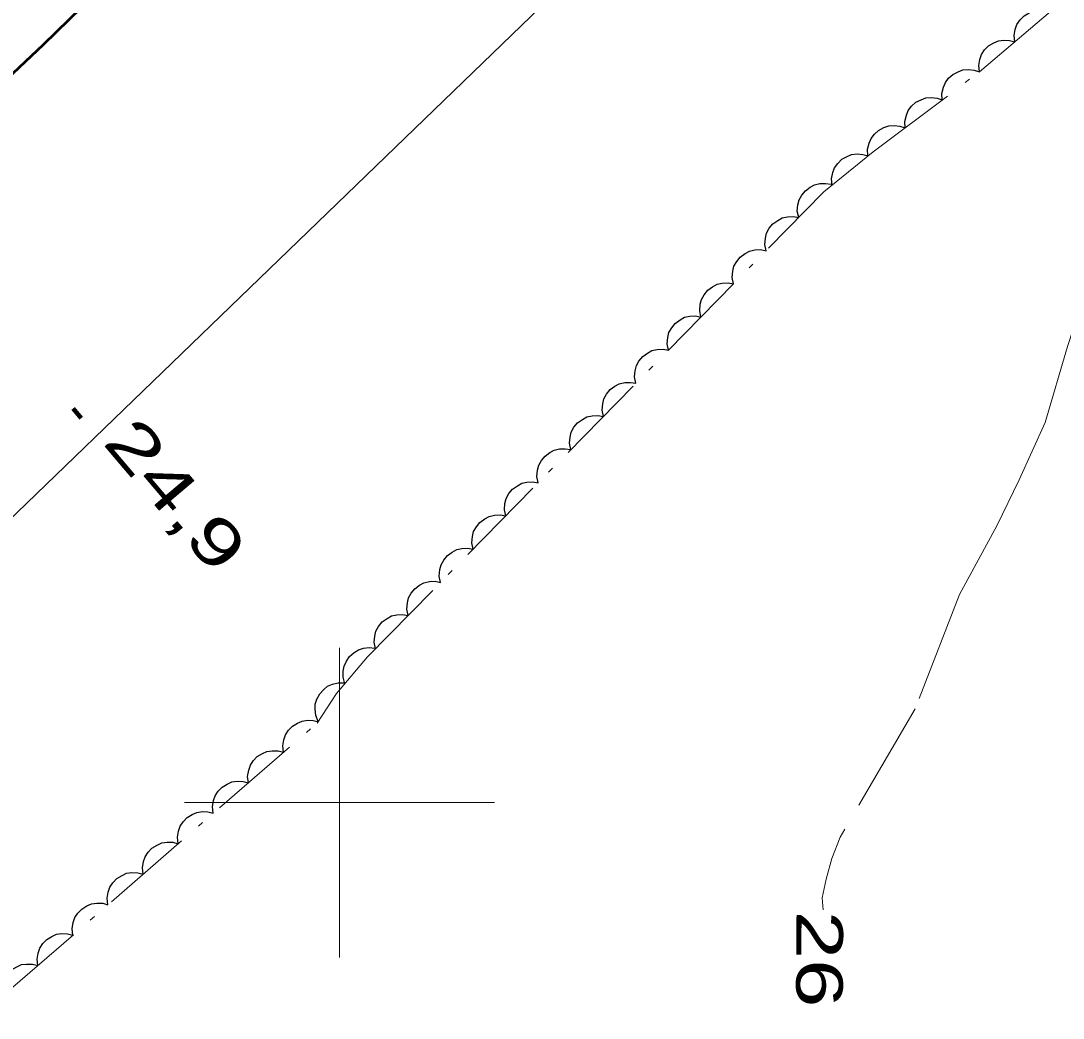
# Model space of a CAD drawing. Extents: x 386081 to 389416, y 5130568 to 5134082.
# Drawn here: x 388379.4 to 388446.7, y 5131986.1 to 5132050.5 of the extents above; entities that cross this region are included whole.
import ezdxf
from ezdxf.enums import TextEntityAlignment as Align

# ---------------------------------------------------------------- set-up
doc = ezdxf.new("R2010")
doc.units = 0
doc.header["$LTSCALE"] = 1.2
for name, pattern in [('DASH_DOUBLE_DOT', [9.2, 5, -1.2, 0.3, -1.2, 0.3, -1.2]), ('DOT_DASHED', [7.7, 5, -1.2, 0.3, -1.2]), ('LONG_DASHED', [7.5, 6, -1.5])]:
    doc.linetypes.add(name, pattern=pattern)
for name, color, linetype, lineweight in [('2', 7, 'Continuous', 13), ('3', 7, 'Continuous', 140), ('36', 7, 'Continuous', 13), ('4', 7, 'DASH_DOUBLE_DOT', 53), ('44', 7, 'Continuous', 25), ('61', 7, 'Continuous', 13)]:
    doc.layers.add(name, color=color, linetype=linetype, lineweight=lineweight)

msp = doc.modelspace()

# ---------------------------------------------------------------- linework, layer by layer
at = {"layer": '2', "linetype": 'LONG_DASHED'}
msp.add_lwpolyline([(388459.47, 5132052.13), (388457.79, 5132048.93), (388455.39, 5132045.47), (388452.98, 5132042.5), (388449.86, 5132036.83), (388448.19, 5132033.13), (388446.99, 5132029.45), (388445.55, 5132024.54), (388443.88, 5132020.84), (388442.44, 5132017.88), (388440.03, 5132013.44), (388437.16, 5132006.05), (388432.32, 5131997.78), (388431.77, 5131996.39), (388431.41, 5131995.06), (388431.16, 5131993.85), (388431.22, 5131993.07)], dxfattribs=at)
at = {"layer": '3'}
msp.add_line((388382.81, 5132025.44), (388383.32, 5132024.83), dxfattribs=at)
at = {"layer": '36', "lineweight": 25}
msp.add_lwpolyline([(388771.01, 5132397.91), (388761.9, 5132388.83), (388496, 5132131.53), (388210.06, 5131855.46), (387933.77, 5131587.05), (387650.79, 5131312.73), (387574.6, 5131241.62)], dxfattribs=at)
at = {"layer": '4'}
msp.add_lwpolyline([(388509.84, 5132173.5), (388498.09, 5132162.32), (388486.08, 5132150.21), (388452.65, 5132119.04), (388425.34, 5132092.82), (388408.71, 5132076.16), (388380.87, 5132048.93), (388336.66, 5132007.11), (388316.82, 5131987.41), (388286.04, 5131957.9), (388265.6, 5131938.66), (388258.2, 5131931.33), (388243.56, 5131917.24), (388188.2, 5131863.19), (388175.4, 5131851.16), (388167.99, 5131843.08), (388143.47, 5131819.66), (388122.41, 5131799.09), (388099.68, 5131777.22), (388082.54, 5131761.33), (388068.7, 5131748.19), (388040.7, 5131721.46), (388032.5, 5131713.26)], dxfattribs=at)
at = {"layer": '44', "linetype": 'DOT_DASHED', "lineweight": 13}
msp.add_lwpolyline([(388378.29, 5131987.54), (388398.55, 5132005.13), (388399.81, 5132007.05), (388401.81, 5132009.42), (388431.26, 5132039.43), (388434.44, 5132042.01), (388441.32, 5132047.18), (388446.22, 5132051.34)], dxfattribs=at)
at = {"layer": '44'}
for points in [[(388443.59, 5132049.11), (388443.55, 5132049.52), (388443.62, 5132049.92), (388443.73, 5132050.24), (388443.93, 5132050.53), (388444.19, 5132050.79), (388444.52, 5132050.99), (388444.81, 5132051.12), (388445.16, 5132051.16), (388445.53, 5132051.15), (388445.88, 5132051.05)], [(388441.31, 5132047.17), (388441.26, 5132047.58), (388441.34, 5132047.98), (388441.44, 5132048.3), (388441.64, 5132048.59), (388441.9, 5132048.85), (388442.23, 5132049.04), (388442.53, 5132049.18), (388442.88, 5132049.22), (388443.25, 5132049.21), (388443.59, 5132049.11)], [(388438.91, 5132045.37), (388438.89, 5132045.78), (388438.99, 5132046.18), (388439.11, 5132046.49), (388439.32, 5132046.76), (388439.6, 5132047.01), (388439.94, 5132047.18), (388440.24, 5132047.3), (388440.6, 5132047.32), (388440.96, 5132047.29), (388441.31, 5132047.17)], [(388436.51, 5132043.56), (388436.49, 5132043.98), (388436.59, 5132044.38), (388436.71, 5132044.68), (388436.93, 5132044.96), (388437.2, 5132045.21), (388437.54, 5132045.38), (388437.85, 5132045.5), (388438.2, 5132045.52), (388438.57, 5132045.48), (388438.91, 5132045.37)], [(388434.11, 5132041.76), (388434.09, 5132042.18), (388434.19, 5132042.57), (388434.31, 5132042.88), (388434.53, 5132043.16), (388434.8, 5132043.4), (388435.14, 5132043.58), (388435.45, 5132043.7), (388435.8, 5132043.72), (388436.17, 5132043.68), (388436.51, 5132043.56)], [(388431.79, 5132039.86), (388431.75, 5132040.28), (388431.84, 5132040.67), (388431.95, 5132040.99), (388432.16, 5132041.27), (388432.42, 5132041.53), (388432.76, 5132041.71), (388433.05, 5132041.84), (388433.41, 5132041.88), (388433.78, 5132041.85), (388434.12, 5132041.75)], [(388429.64, 5132037.78), (388429.55, 5132038.19), (388429.59, 5132038.59), (388429.67, 5132038.91), (388429.84, 5132039.22), (388430.08, 5132039.5), (388430.39, 5132039.73), (388430.67, 5132039.89), (388431.01, 5132039.96), (388431.38, 5132039.98), (388431.74, 5132039.92)], [(388427.54, 5132035.63), (388427.45, 5132036.04), (388427.49, 5132036.45), (388427.57, 5132036.77), (388427.74, 5132037.08), (388427.97, 5132037.36), (388428.29, 5132037.59), (388428.57, 5132037.75), (388428.91, 5132037.82), (388429.28, 5132037.84), (388429.64, 5132037.78)], [(388425.43, 5132033.49), (388425.35, 5132033.9), (388425.39, 5132034.31), (388425.46, 5132034.63), (388425.64, 5132034.94), (388425.87, 5132035.22), (388426.18, 5132035.45), (388426.47, 5132035.61), (388426.81, 5132035.68), (388427.18, 5132035.7), (388427.54, 5132035.63)], [(388423.33, 5132031.35), (388423.25, 5132031.76), (388423.29, 5132032.17), (388423.36, 5132032.49), (388423.54, 5132032.79), (388423.77, 5132033.08), (388424.08, 5132033.3), (388424.37, 5132033.47), (388424.71, 5132033.54), (388425.08, 5132033.56), (388425.43, 5132033.49)], [(388421.23, 5132029.21), (388421.15, 5132029.62), (388421.19, 5132030.03), (388421.26, 5132030.35), (388421.44, 5132030.65), (388421.67, 5132030.94), (388421.98, 5132031.16), (388422.26, 5132031.33), (388422.61, 5132031.4), (388422.98, 5132031.42), (388423.33, 5132031.35)], [(388419.13, 5132027.07), (388419.05, 5132027.48), (388419.09, 5132027.88), (388419.16, 5132028.21), (388419.33, 5132028.51), (388419.57, 5132028.8), (388419.88, 5132029.02), (388420.16, 5132029.18), (388420.51, 5132029.26), (388420.88, 5132029.28), (388421.23, 5132029.21)], [(388417.03, 5132024.93), (388416.95, 5132025.34), (388416.99, 5132025.74), (388417.06, 5132026.06), (388417.23, 5132026.37), (388417.47, 5132026.66), (388417.78, 5132026.88), (388418.06, 5132027.04), (388418.41, 5132027.12), (388418.78, 5132027.13), (388419.13, 5132027.07)], [(388414.93, 5132022.79), (388414.85, 5132023.2), (388414.88, 5132023.6), (388414.96, 5132023.92), (388415.13, 5132024.23), (388415.37, 5132024.51), (388415.68, 5132024.74), (388415.96, 5132024.9), (388416.3, 5132024.98), (388416.68, 5132024.99), (388417.03, 5132024.93)], [(388412.83, 5132020.65), (388412.74, 5132021.06), (388412.78, 5132021.46), (388412.86, 5132021.78), (388413.03, 5132022.09), (388413.27, 5132022.37), (388413.58, 5132022.6), (388413.86, 5132022.76), (388414.2, 5132022.83), (388414.57, 5132022.85), (388414.93, 5132022.79)], [(388410.73, 5132018.51), (388410.64, 5132018.91), (388410.68, 5132019.32), (388410.76, 5132019.64), (388410.93, 5132019.95), (388411.16, 5132020.23), (388411.48, 5132020.46), (388411.76, 5132020.62), (388412.1, 5132020.69), (388412.47, 5132020.71), (388412.83, 5132020.65)], [(388408.62, 5132016.36), (388408.54, 5132016.77), (388408.58, 5132017.18), (388408.65, 5132017.5), (388408.83, 5132017.81), (388409.06, 5132018.09), (388409.37, 5132018.32), (388409.66, 5132018.48), (388410, 5132018.55), (388410.37, 5132018.57), (388410.73, 5132018.51)], [(388406.52, 5132014.22), (388406.44, 5132014.63), (388406.48, 5132015.04), (388406.55, 5132015.36), (388406.73, 5132015.66), (388406.96, 5132015.95), (388407.27, 5132016.17), (388407.56, 5132016.34), (388407.9, 5132016.41), (388408.27, 5132016.43), (388408.62, 5132016.36)], [(388404.42, 5132012.08), (388404.34, 5132012.49), (388404.38, 5132012.9), (388404.45, 5132013.22), (388404.63, 5132013.52), (388404.86, 5132013.81), (388405.17, 5132014.03), (388405.45, 5132014.2), (388405.8, 5132014.27), (388406.17, 5132014.29), (388406.52, 5132014.22)], [(388402.32, 5132009.94), (388402.24, 5132010.35), (388402.28, 5132010.75), (388402.35, 5132011.08), (388402.52, 5132011.38), (388402.76, 5132011.67), (388403.07, 5132011.89), (388403.35, 5132012.05), (388403.7, 5132012.13), (388404.07, 5132012.15), (388404.42, 5132012.08)], [(388400.35, 5132007.68), (388400.23, 5132008.09), (388400.24, 5132008.49), (388400.29, 5132008.82), (388400.44, 5132009.14), (388400.65, 5132009.44), (388400.95, 5132009.69), (388401.22, 5132009.87), (388401.55, 5132009.97), (388401.92, 5132010.02), (388402.28, 5132009.98)], [(388398.62, 5132005.24), (388398.46, 5132005.62), (388398.42, 5132006.03), (388398.43, 5132006.36), (388398.54, 5132006.69), (388398.72, 5132007.02), (388398.98, 5132007.3), (388399.22, 5132007.51), (388399.55, 5132007.65), (388399.91, 5132007.74), (388400.27, 5132007.74)], [(388396.38, 5132003.25), (388396.33, 5132003.66), (388396.4, 5132004.06), (388396.5, 5132004.38), (388396.7, 5132004.67), (388396.96, 5132004.93), (388397.28, 5132005.13), (388397.58, 5132005.27), (388397.93, 5132005.32), (388398.3, 5132005.31), (388398.65, 5132005.21)], [(388394.12, 5132001.28), (388394.06, 5132001.69), (388394.14, 5132002.09), (388394.24, 5132002.41), (388394.43, 5132002.7), (388394.69, 5132002.97), (388395.02, 5132003.17), (388395.31, 5132003.3), (388395.66, 5132003.35), (388396.03, 5132003.34), (388396.38, 5132003.25)], [(388391.85, 5131999.31), (388391.8, 5131999.73), (388391.87, 5132000.13), (388391.97, 5132000.44), (388392.17, 5132000.73), (388392.43, 5132001), (388392.75, 5132001.2), (388393.05, 5132001.34), (388393.4, 5132001.38), (388393.77, 5132001.37), (388394.12, 5132001.28)], [(388389.58, 5131997.35), (388389.53, 5131997.76), (388389.61, 5131998.16), (388389.71, 5131998.48), (388389.9, 5131998.77), (388390.16, 5131999.03), (388390.49, 5131999.23), (388390.78, 5131999.37), (388391.13, 5131999.42), (388391.5, 5131999.41), (388391.85, 5131999.31)], [(388387.32, 5131995.38), (388387.27, 5131995.79), (388387.34, 5131996.19), (388387.44, 5131996.51), (388387.64, 5131996.8), (388387.89, 5131997.07), (388388.22, 5131997.26), (388388.52, 5131997.4), (388388.87, 5131997.45), (388389.24, 5131997.44), (388389.58, 5131997.35)], [(388385.05, 5131993.41), (388385, 5131993.83), (388385.07, 5131994.23), (388385.17, 5131994.54), (388385.37, 5131994.83), (388385.63, 5131995.1), (388385.96, 5131995.3), (388386.25, 5131995.44), (388386.6, 5131995.48), (388386.97, 5131995.47), (388387.32, 5131995.38)], [(388382.79, 5131991.45), (388382.74, 5131991.86), (388382.81, 5131992.26), (388382.91, 5131992.58), (388383.11, 5131992.87), (388383.36, 5131993.13), (388383.69, 5131993.33), (388383.99, 5131993.47), (388384.34, 5131993.52), (388384.71, 5131993.5), (388385.05, 5131993.41)], [(388380.52, 5131989.48), (388380.47, 5131989.89), (388380.54, 5131990.29), (388380.64, 5131990.61), (388380.84, 5131990.9), (388381.1, 5131991.16), (388381.43, 5131991.36), (388381.72, 5131991.5), (388382.07, 5131991.55), (388382.44, 5131991.54), (388382.79, 5131991.45)], [(388378.26, 5131987.51), (388378.21, 5131987.93), (388378.28, 5131988.33), (388378.38, 5131988.64), (388378.58, 5131988.93), (388378.83, 5131989.2), (388379.16, 5131989.4), (388379.46, 5131989.54), (388379.8, 5131989.58), (388380.18, 5131989.57), (388380.52, 5131989.48)]]:
    msp.add_lwpolyline(points, dxfattribs=at)
at = {"layer": '61'}
for p, q in [((388400, 5131990), (388400, 5132010)), ((388390, 5132000), (388410, 5132000))]:
    msp.add_line(p, q, dxfattribs=at)

# ---------------------------------------------------------------- texts
at = {"layer": '2', "width": 1.4}
msp.add_text('26', height=3, rotation=269.763, dxfattribs=at).set_placement((388429.487, 5131989.906), align=Align.CENTER)
at = {"layer": '3', "width": 1.45}
msp.add_text('24,9   ', height=3, rotation=310.294, dxfattribs=at).set_placement((388384.64, 5132023.22))

doc.saveas('drawing.dxf')
